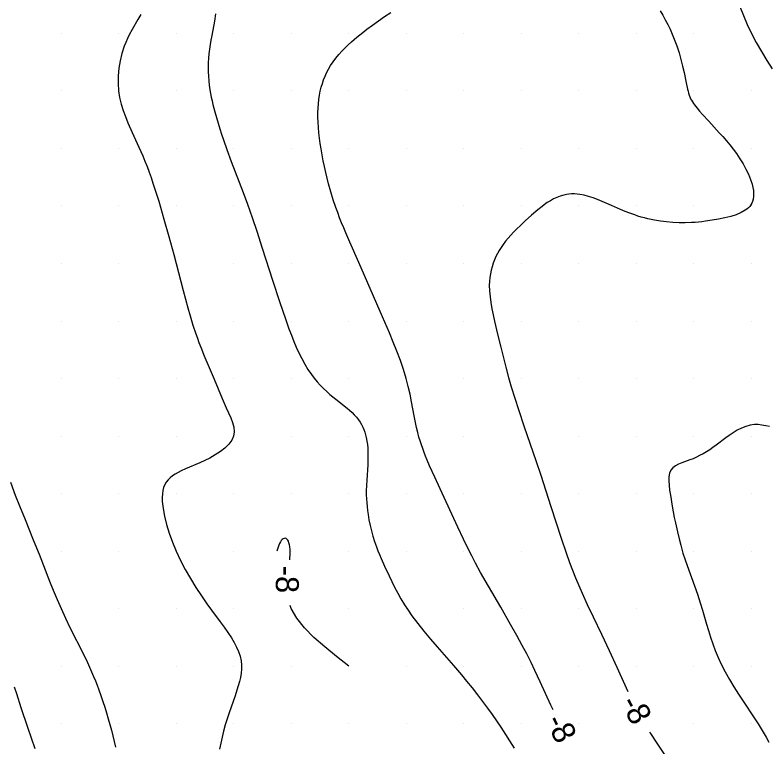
# Model space of a CAD drawing. Extents: x 2602990 to 2605851, y 618069 to 619180.
# Drawn here: x 2604456 to 2604521.4, y 618628 to 618691.6 of the extents above; entities that cross this region are included whole.
import ezdxf

# ---------------------------------------------------------------- set-up
doc = ezdxf.new("R2010")
doc.units = 0
for name, color, linetype in [('Default', 7, 'Continuous'), ('DTM Contours Major', 7, 'Continuous'), ('DTM Contours Major Text', 7, 'Continuous'), ('DTM Contours Minor', 7, 'Continuous'), ('DTM Contours Minor Text', 7, 'Continuous'), ('Exist DTM Scan Elevation Point', 7, 'Continuous')]:
    doc.layers.add(name, color=color, linetype=linetype)

# ---------------------------------------------------------------- blocks, each defined once
blk = doc.blocks.new('POINT_DISPLAY')
at = {"layer": 'Default'}
blk.add_line((0, 0), (0, 0), dxfattribs=at)

msp = doc.modelspace()

# ---------------------------------------------------------------- linework, layer by layer
at = {"layer": 'DTM Contours Major'}
msp.add_lwpolyline([(2604502.757, 618631.188), (2604502.56, 618631.617), (2604501.649, 618633.633), (2604501.183, 618634.632), (2604500.844, 618635.328), (2604500.472, 618636.061), (2604500.079, 618636.807), (2604499.615, 618637.66), (2604499.072, 618638.628), (2604498.211, 618640.122), (2604497.143, 618641.957), (2604496.463, 618643.151), (2604496.026, 618643.946), (2604495.686, 618644.59), (2604495.344, 618645.266), (2604494.97, 618646.032), (2604494.473, 618647.088), (2604492.947, 618650.4), (2604492.473, 618651.425), (2604492.246, 618651.927), (2604492.028, 618652.422), (2604491.822, 618652.908), (2604491.684, 618653.246), (2604491.554, 618653.58), (2604491.431, 618653.912), (2604491.316, 618654.245), (2604491.208, 618654.578), (2604491.108, 618654.915), (2604490.999, 618655.321), (2604490.899, 618655.738), (2604490.806, 618656.168), (2604490.693, 618656.748), (2604490.463, 618657.985), (2604490.332, 618658.637), (2604490.18, 618659.309), (2604490, 618660), (2604489.762, 618660.782), (2604489.489, 618661.577), (2604489.19, 618662.377), (2604488.872, 618663.175), (2604488.545, 618663.963), (2604487.943, 618665.367), (2604485.889, 618670.073), (2604485.091, 618671.861), (2604484.748, 618672.653), (2604484.565, 618673.089), (2604484.385, 618673.531), (2604484.211, 618673.976), (2604484.042, 618674.426), (2604483.88, 618674.879), (2604483.658, 618675.546), (2604483.451, 618676.224), (2604483.258, 618676.916), (2604483.13, 618677.412), (2604483.01, 618677.916), (2604482.896, 618678.425), (2604482.79, 618678.937), (2604482.692, 618679.451), (2604482.603, 618679.966), (2604482.529, 618680.435), (2604482.465, 618680.902), (2604482.41, 618681.365), (2604482.368, 618681.825), (2604482.339, 618682.279), (2604482.324, 618682.727), (2604482.325, 618683.12), (2604482.338, 618683.506), (2604482.365, 618683.887), (2604482.406, 618684.26), (2604482.462, 618684.627), (2604482.532, 618684.985), (2604482.613, 618685.322), (2604482.708, 618685.651), (2604482.818, 618685.972), (2604482.941, 618686.284), (2604483.08, 618686.589), (2604483.233, 618686.884), (2604483.431, 618687.219), (2604483.647, 618687.542), (2604483.88, 618687.854), (2604484.128, 618688.156), (2604484.389, 618688.447), (2604484.662, 618688.729), (2604484.949, 618689.007), (2604485.247, 618689.279), (2604485.718, 618689.683), (2604486.222, 618690.089), (2604486.58, 618690.364), (2604487.071, 618690.727), (2604487.586, 618691.094), (2604488.119, 618691.461), (2604488.662, 618691.825)], dxfattribs=at)
at = {"layer": 'DTM Contours Minor'}
for points in [[(2604518.983, 618692.349), (2604519.296, 618691.563), (2604519.634, 618690.778), (2604520, 618690), (2604520.419, 618689.197), (2604520.866, 618688.415), (2604521.33, 618687.66), (2604521.802, 618686.936)], [(2604466.932, 618691.656), (2604466.683, 618691.222), (2604466.17, 618690.338), (2604465.925, 618689.88), (2604465.768, 618689.557), (2604465.622, 618689.225), (2604465.489, 618688.884), (2604465.289, 618688.269), (2604465.131, 618687.631), (2604465.02, 618686.976), (2604464.959, 618686.314), (2604464.951, 618685.652), (2604465, 618685), (2604465.095, 618684.421), (2604465.233, 618683.856), (2604465.404, 618683.304), (2604465.601, 618682.765), (2604465.816, 618682.239), (2604466.185, 618681.4), (2604466.762, 618680.125), (2604467.097, 618679.349), (2604467.287, 618678.886), (2604467.471, 618678.418), (2604467.65, 618677.944), (2604467.823, 618677.462), (2604467.992, 618676.972), (2604468.241, 618676.207), (2604468.485, 618675.413), (2604468.939, 618673.864), (2604469.364, 618672.359), (2604469.79, 618670.793), (2604470, 618670), (2604470.205, 618669.212), (2604470.607, 618667.655), (2604470.807, 618666.896), (2604471.01, 618666.155), (2604471.216, 618665.437), (2604471.46, 618664.641), (2604471.715, 618663.875), (2604471.847, 618663.5), (2604471.983, 618663.131), (2604472.197, 618662.579), (2604472.417, 618662.036), (2604472.866, 618660.973), (2604473.306, 618659.94), (2604474.001, 618658.264), (2604474.175, 618657.86), (2604474.353, 618657.463), (2604474.557, 618657.025), (2604474.75, 618656.596), (2604474.91, 618656.179), (2604475.019, 618655.773), (2604475.055, 618655.38), (2604475, 618655), (2604474.839, 618654.635), (2604474.583, 618654.287), (2604474.247, 618653.956), (2604473.848, 618653.645), (2604473.402, 618653.356), (2604472.924, 618653.089), (2604472.499, 618652.878), (2604472.07, 618652.682), (2604470.828, 618652.147), (2604470.452, 618651.974), (2604470.175, 618651.834), (2604469.919, 618651.69), (2604469.686, 618651.537), (2604469.478, 618651.374), (2604469.297, 618651.196), (2604469.144, 618651.002), (2604469.016, 618650.779), (2604468.918, 618650.534), (2604468.85, 618650.267), (2604468.809, 618649.976), (2604468.793, 618649.663), (2604468.802, 618649.325), (2604468.866, 618648.704), (2604468.989, 618648.026), (2604469.168, 618647.305), (2604469.399, 618646.552), (2604469.677, 618645.779), (2604470, 618645), (2604470.381, 618644.189), (2604470.798, 618643.389), (2604471.244, 618642.605), (2604471.713, 618641.843), (2604472.196, 618641.108), (2604472.685, 618640.404), (2604473.074, 618639.87), (2604473.827, 618638.863), (2604474.179, 618638.385), (2604474.506, 618637.921), (2604474.803, 618637.468), (2604475.044, 618637.059), (2604475.252, 618636.656), (2604475.423, 618636.258), (2604475.554, 618635.863), (2604475.643, 618635.47), (2604475.687, 618635.076), (2604475.687, 618634.726), (2604475.654, 618634.374), (2604475.592, 618634.017), (2604475.507, 618633.653), (2604475.402, 618633.283), (2604475.282, 618632.903), (2604475.123, 618632.428), (2604474.606, 618630.929), (2604474.436, 618630.413), (2604474.275, 618629.893), (2604474.125, 618629.358), (2604473.991, 618628.825), (2604473.876, 618628.297), (2604473.781, 618627.78)], [(2604473.431, 618691.702), (2604473.323, 618691.059), (2604473.092, 618689.824), (2604473.021, 618689.424), (2604472.956, 618689.027), (2604472.899, 618688.631), (2604472.85, 618688.237), (2604472.813, 618687.844), (2604472.789, 618687.451), (2604472.78, 618687.061), (2604472.784, 618686.67), (2604472.802, 618686.28), (2604472.833, 618685.889), (2604472.878, 618685.499), (2604472.934, 618685.108), (2604472.989, 618684.789), (2604473.052, 618684.469), (2604473.121, 618684.149), (2604473.196, 618683.826), (2604473.365, 618683.175), (2604473.499, 618682.694), (2604473.642, 618682.208), (2604473.794, 618681.719), (2604473.952, 618681.229), (2604474.117, 618680.738), (2604474.411, 618679.901), (2604474.793, 618678.863), (2604475.818, 618676.174), (2604476.193, 618675.167), (2604476.607, 618674.005), (2604477.009, 618672.824), (2604477.491, 618671.342), (2604478.388, 618668.554), (2604478.999, 618666.699), (2604479.542, 618665.092), (2604479.809, 618664.331), (2604480.015, 618663.772), (2604480.235, 618663.215), (2604480.446, 618662.717), (2604480.673, 618662.222), (2604480.917, 618661.732), (2604481.178, 618661.254), (2604481.458, 618660.792), (2604481.757, 618660.35), (2604482.005, 618660.022), (2604482.263, 618659.709), (2604482.53, 618659.411), (2604482.805, 618659.129), (2604483.086, 618658.861), (2604483.372, 618658.608), (2604483.625, 618658.397), (2604484.129, 618658), (2604484.619, 618657.62), (2604484.852, 618657.43), (2604485.075, 618657.238), (2604485.287, 618657.042), (2604485.486, 618656.841), (2604485.671, 618656.634), (2604485.841, 618656.418), (2604485.994, 618656.195), (2604486.113, 618655.992), (2604486.219, 618655.782), (2604486.313, 618655.564), (2604486.394, 618655.338), (2604486.464, 618655.105), (2604486.523, 618654.865), (2604486.58, 618654.566), (2604486.622, 618654.258), (2604486.652, 618653.94), (2604486.669, 618653.613), (2604486.675, 618653.278), (2604486.67, 618652.935), (2604486.652, 618652.5), (2604486.564, 618651.153), (2604486.541, 618650.695), (2604486.529, 618650.238), (2604486.531, 618649.893), (2604486.542, 618649.55), (2604486.563, 618649.206), (2604486.593, 618648.863), (2604486.633, 618648.52), (2604486.681, 618648.176), (2604486.762, 618647.704), (2604486.86, 618647.232), (2604486.974, 618646.762), (2604487.104, 618646.294), (2604487.248, 618645.831), (2604487.407, 618645.374), (2604487.537, 618645.032), (2604487.674, 618644.694), (2604487.817, 618644.356), (2604488.119, 618643.679), (2604488.504, 618642.85), (2604488.741, 618642.355), (2604488.99, 618641.856), (2604489.255, 618641.352), (2604489.54, 618640.846), (2604489.847, 618640.338), (2604490.159, 618639.862), (2604490.494, 618639.383), (2604490.999, 618638.713), (2604491.541, 618638.036), (2604492.109, 618637.357), (2604492.693, 618636.678), (2604494.099, 618635.061), (2604494.794, 618634.245), (2604495.244, 618633.702), (2604495.725, 618633.109), (2604496.191, 618632.517), (2604496.64, 618631.931), (2604497.067, 618631.355), (2604497.47, 618630.794), (2604497.844, 618630.252), (2604498.206, 618629.706), (2604499.391, 618627.862)], [(2604512.058, 618691.973), (2604512.29, 618691.589), (2604512.513, 618691.194), (2604512.727, 618690.789), (2604512.929, 618690.373), (2604513.12, 618689.947), (2604513.297, 618689.513), (2604513.513, 618688.917), (2604513.704, 618688.317), (2604513.873, 618687.725), (2604514.019, 618687.151), (2604514.146, 618686.607), (2604514.335, 618685.709), (2604514.45, 618685.157), (2604514.493, 618684.974), (2604514.539, 618684.8), (2604514.59, 618684.635), (2604514.648, 618684.477), (2604514.713, 618684.325), (2604514.784, 618684.187), (2604514.864, 618684.05), (2604514.953, 618683.915), (2604515.05, 618683.779), (2604515.273, 618683.497), (2604515.493, 618683.238), (2604515.738, 618682.961), (2604516.289, 618682.359), (2604517.206, 618681.369), (2604517.513, 618681.028), (2604517.821, 618680.677), (2604518.125, 618680.314), (2604518.421, 618679.94), (2604518.704, 618679.555), (2604519.003, 618679.11), (2604519.277, 618678.658), (2604519.523, 618678.205), (2604519.736, 618677.755), (2604519.912, 618677.316), (2604520.048, 618676.892), (2604520.117, 618676.609), (2604520.163, 618676.338), (2604520.185, 618676.079), (2604520.181, 618675.833), (2604520.15, 618675.602), (2604520.09, 618675.387), (2604520.025, 618675.237), (2604519.944, 618675.096), (2604519.846, 618674.964), (2604519.734, 618674.843), (2604519.606, 618674.731), (2604519.462, 618674.626), (2604519.098, 618674.419), (2604518.671, 618674.241), (2604518.195, 618674.089), (2604517.681, 618673.959), (2604517.141, 618673.848), (2604516.586, 618673.753), (2604515.992, 618673.668), (2604515.694, 618673.632), (2604515.394, 618673.601), (2604515.094, 618673.576), (2604514.793, 618673.557), (2604514.251, 618673.539), (2604513.709, 618673.543), (2604513.168, 618673.567), (2604512.631, 618673.612), (2604512.101, 618673.678), (2604511.58, 618673.764), (2604511.284, 618673.824), (2604510.992, 618673.89), (2604510.703, 618673.962), (2604510.417, 618674.041), (2604510.133, 618674.127), (2604509.852, 618674.22), (2604509.44, 618674.367), (2604509.031, 618674.525), (2604508.627, 618674.692), (2604507.831, 618675.036), (2604507.032, 618675.385), (2604506.631, 618675.552), (2604506.236, 618675.703), (2604505.847, 618675.834), (2604505.466, 618675.939), (2604505.092, 618676.012), (2604504.849, 618676.041), (2604504.61, 618676.054), (2604504.375, 618676.052), (2604504.143, 618676.033), (2604503.915, 618676), (2604503.69, 618675.952), (2604503.39, 618675.863), (2604503.097, 618675.75), (2604502.81, 618675.616), (2604502.53, 618675.462), (2604502.258, 618675.293), (2604501.993, 618675.11), (2604501.803, 618674.968), (2604501.432, 618674.67), (2604500.886, 618674.199), (2604500.34, 618673.712), (2604499.975, 618673.375), (2604499.551, 618672.964), (2604499.312, 618672.718), (2604499.078, 618672.465), (2604498.851, 618672.204), (2604498.632, 618671.935), (2604498.424, 618671.657), (2604498.249, 618671.402), (2604498.085, 618671.141), (2604497.932, 618670.873), (2604497.792, 618670.597), (2604497.665, 618670.313), (2604497.553, 618670.022), (2604497.455, 618669.724), (2604497.374, 618669.417), (2604497.309, 618669.102), (2604497.261, 618668.779), (2604497.231, 618668.447), (2604497.219, 618668.106), (2604497.233, 618667.618), (2604497.279, 618667.114), (2604497.351, 618666.598), (2604497.445, 618666.07), (2604497.554, 618665.533), (2604497.674, 618664.99), (2604497.938, 618663.857), (2604498.216, 618662.725), (2604498.657, 618660.999), (2604498.9, 618660.091), (2604499.13, 618659.288), (2604499.435, 618658.287), (2604499.754, 618657.3), (2604500.258, 618655.798), (2604501.264, 618652.887), (2604501.69, 618651.611), (2604502.567, 618648.875), (2604503.468, 618646.114), (2604503.893, 618644.862), (2604504.2, 618644.006), (2604504.453, 618643.337), (2604504.717, 618642.669), (2604504.995, 618641.998), (2604505.278, 618641.343), (2604505.73, 618640.344), (2604506.235, 618639.281), (2604506.968, 618637.771), (2604507.637, 618636.352), (2604508.306, 618634.896), (2604509.257, 618632.799)], [(2604521.567, 618655.819), (2604521.235, 618655.901), (2604520.909, 618655.959), (2604520.59, 618655.99), (2604520.278, 618655.99), (2604519.882, 618655.939), (2604519.499, 618655.836), (2604519.127, 618655.689), (2604518.765, 618655.504), (2604518.41, 618655.29), (2604518.062, 618655.055), (2604517.779, 618654.849), (2604516.936, 618654.211), (2604516.654, 618654.006), (2604516.369, 618653.81), (2604516.081, 618653.628), (2604515.79, 618653.459), (2604515.499, 618653.304), (2604515.21, 618653.162), (2604514.924, 618653.034), (2604514.642, 618652.919), (2604513.962, 618652.667), (2604513.66, 618652.543), (2604513.393, 618652.405), (2604513.171, 618652.24), (2604513.001, 618652.037), (2604512.886, 618651.778), (2604512.827, 618651.469), (2604512.813, 618651.117), (2604512.837, 618650.726), (2604512.888, 618650.301), (2604512.956, 618649.847), (2604513.114, 618648.909), (2604513.297, 618647.932), (2604513.396, 618647.444), (2604513.567, 618646.663), (2604513.707, 618646.077), (2604513.853, 618645.516), (2604514.05, 618644.83), (2604514.241, 618644.227), (2604514.405, 618643.75), (2604515.051, 618641.992), (2604515.306, 618641.262), (2604515.555, 618640.502), (2604515.744, 618639.875), (2604516.095, 618638.65), (2604516.26, 618638.097), (2604516.44, 618637.526), (2604516.638, 618636.943), (2604516.858, 618636.351), (2604517.102, 618635.754), (2604517.374, 618635.157), (2604517.712, 618634.496), (2604518.079, 618633.842), (2604518.467, 618633.199), (2604518.867, 618632.569), (2604519.27, 618631.954), (2604520.227, 618630.517), (2604520.581, 618629.97), (2604520.752, 618629.698), (2604521.017, 618629.26), (2604521.272, 618628.822), (2604521.517, 618628.382)], [(2604455.609, 618650.982), (2604456.028, 618649.866), (2604456.39, 618648.938), (2604456.871, 618647.748), (2604457.593, 618645.991), (2604458.101, 618644.723), (2604459.002, 618642.397), (2604459.32, 618641.598), (2604459.652, 618640.797), (2604460, 618640), (2604460.382, 618639.178), (2604460.776, 618638.37), (2604461.941, 618636.045), (2604462.293, 618635.312), (2604462.481, 618634.904), (2604462.659, 618634.503), (2604462.827, 618634.108), (2604462.987, 618633.717), (2604463.139, 618633.331), (2604463.285, 618632.947), (2604463.47, 618632.437), (2604463.645, 618631.931), (2604463.809, 618631.427), (2604463.964, 618630.926), (2604464.11, 618630.427), (2604464.247, 618629.932), (2604464.377, 618629.435), (2604464.5, 618628.941), (2604464.725, 618627.966)], [(2604479.877, 618644.241), (2604479.891, 618644.416), (2604479.903, 618644.678), (2604479.907, 618644.922), (2604479.899, 618645.147), (2604479.88, 618645.36), (2604479.85, 618645.549), (2604479.808, 618645.713), (2604479.757, 618645.851), (2604479.696, 618645.96), (2604479.628, 618646.04), (2604479.552, 618646.09), (2604479.472, 618646.109), (2604479.388, 618646.101), (2604479.304, 618646.065), (2604479.221, 618646.002), (2604479.142, 618645.914), (2604479.067, 618645.8), (2604478.997, 618645.665), (2604478.932, 618645.514), (2604478.809, 618645.177), (2604478.75, 618645)], [(2604485, 618635), (2604483.941, 618635.832), (2604482.921, 618636.665), (2604481.978, 618637.497), (2604481.151, 618638.331), (2604480.479, 618639.165), (2604480, 618640), (2604479.902, 618640.283)], [(2604455.917, 618633.205), (2604456.12, 618632.614), (2604456.521, 618631.404), (2604457.076, 618629.702), (2604457.394, 618628.755), (2604457.72, 618627.825)], [(2604511.136, 618629.272), (2604511.217, 618629.142), (2604511.776, 618628.292), (2604512.582, 618627.091)]]:
    msp.add_lwpolyline(points, dxfattribs=at)

# ---------------------------------------------------------------- block references
at = {"layer": 'Exist DTM Scan Elevation Point', "xscale": 1.3123333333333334, "yscale": 1.3123333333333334}
for p in [(2604460, 618690), (2604465, 618690), (2604470, 618690), (2604475, 618690), (2604480, 618690), (2604485, 618690), (2604490, 618690), (2604495, 618690), (2604500, 618690), (2604505, 618690), (2604510, 618690), (2604515, 618690), (2604520, 618690), (2604460, 618685), (2604465, 618685), (2604470, 618685), (2604475, 618685), (2604480, 618685), (2604485, 618685), (2604490, 618685), (2604495, 618685), (2604500, 618685), (2604505, 618685), (2604510, 618685), (2604515, 618685), (2604520, 618685), (2604460, 618680), (2604465, 618680), (2604470, 618680), (2604475, 618680), (2604480, 618680), (2604485, 618680), (2604490, 618680), (2604495, 618680), (2604500, 618680), (2604505, 618680), (2604510, 618680), (2604515, 618680), (2604520, 618680), (2604460, 618675), (2604465, 618675), (2604470, 618675), (2604475, 618675), (2604480, 618675), (2604485, 618675), (2604490, 618675), (2604495, 618675), (2604500, 618675), (2604505, 618675), (2604510, 618675), (2604515, 618675), (2604520, 618675), (2604460, 618670), (2604465, 618670), (2604470, 618670), (2604475, 618670), (2604480, 618670), (2604485, 618670), (2604490, 618670), (2604495, 618670), (2604500, 618670), (2604505, 618670), (2604510, 618670), (2604515, 618670), (2604520, 618670), (2604460, 618665), (2604465, 618665), (2604470, 618665), (2604475, 618665), (2604480, 618665), (2604485, 618665), (2604490, 618665), (2604495, 618665), (2604500, 618665), (2604505, 618665), (2604510, 618665), (2604515, 618665), (2604520, 618665), (2604460, 618660), (2604465, 618660), (2604470, 618660), (2604475, 618660), (2604480, 618660), (2604485, 618660), (2604490, 618660), (2604495, 618660), (2604500, 618660), (2604505, 618660), (2604510, 618660), (2604515, 618660), (2604520, 618660), (2604460, 618655), (2604465, 618655), (2604470, 618655), (2604475, 618655), (2604480, 618655), (2604485, 618655), (2604490, 618655), (2604495, 618655), (2604500, 618655), (2604505, 618655), (2604510, 618655), (2604515, 618655), (2604520, 618655), (2604460, 618650), (2604465, 618650), (2604470, 618650), (2604475, 618650), (2604480, 618650), (2604485, 618650), (2604490, 618650), (2604495, 618650), (2604500, 618650), (2604505, 618650), (2604510, 618650), (2604515, 618650), (2604520, 618650), (2604460, 618645), (2604465, 618645), (2604470, 618645), (2604475, 618645), (2604480, 618645), (2604485, 618645), (2604490, 618645), (2604495, 618645), (2604500, 618645), (2604505, 618645), (2604510, 618645), (2604515, 618645), (2604520, 618645), (2604460, 618640), (2604465, 618640), (2604470, 618640), (2604475, 618640), (2604480, 618640), (2604485, 618640), (2604490, 618640), (2604495, 618640), (2604500, 618640), (2604505, 618640), (2604510, 618640), (2604515, 618640), (2604520, 618640), (2604460, 618635), (2604465, 618635), (2604470, 618635), (2604475, 618635), (2604480, 618635), (2604485, 618635), (2604490, 618635), (2604495, 618635), (2604500, 618635), (2604505, 618635), (2604510, 618635), (2604515, 618635), (2604520, 618635), (2604460, 618630), (2604465, 618630), (2604470, 618630), (2604475, 618630), (2604480, 618630), (2604485, 618630), (2604490, 618630), (2604495, 618630), (2604500, 618630), (2604505, 618630), (2604510, 618630), (2604515, 618630), (2604520, 618630)]:
    msp.add_blockref('POINT_DISPLAY', p, dxfattribs=at)

# ---------------------------------------------------------------- texts
at = {"layer": 'DTM Contours Major Text'}
msp.add_text('-8', height=2, rotation=296.09337, dxfattribs=at).set_placement((2604502.063, 618630.26))
at = {"layer": 'DTM Contours Minor Text'}
for rotation, p in [(270.36755, (2604478.656, 618643.718)), (298.03832, (2604508.556, 618631.829))]:
    msp.add_text('-8', height=2, rotation=rotation, dxfattribs=at).set_placement(p)

doc.saveas('drawing.dxf')
